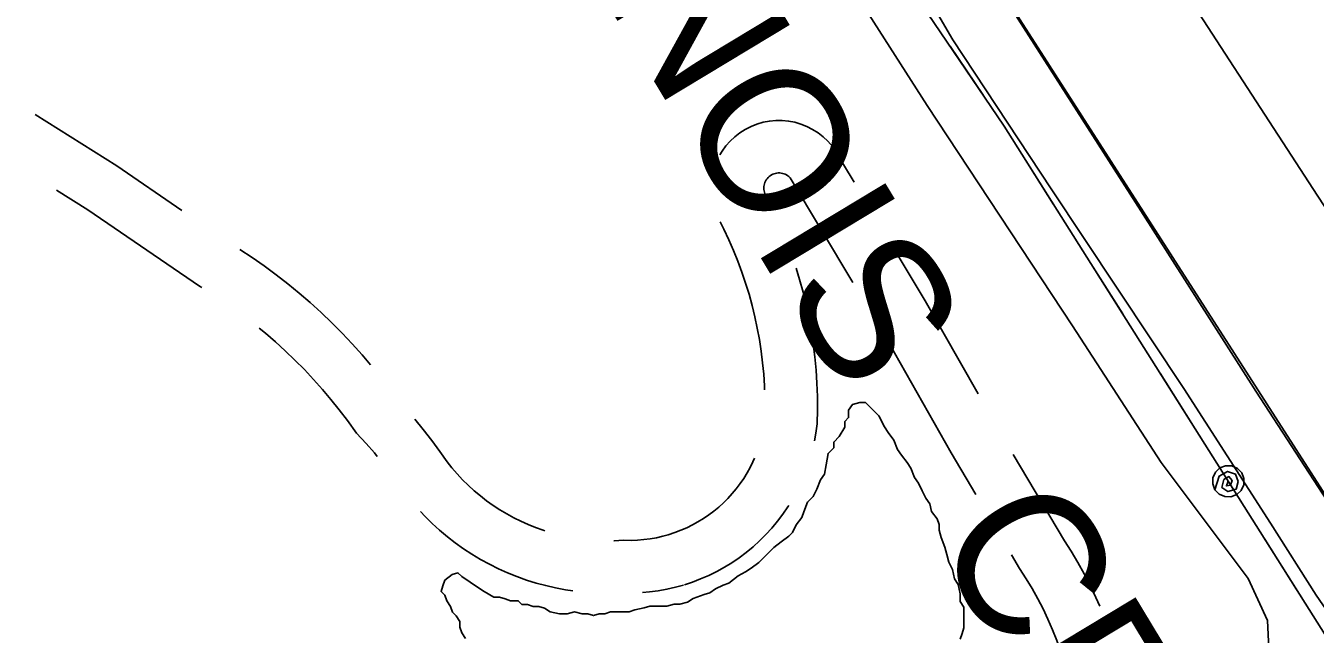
# Model space of a CAD drawing. Extents: x 3297735 to 3335592, y 670436 to 695807.
# Drawn here: x 3328412 to 3329148, y 690575 to 690922 of the extents above; entities that cross this region are included whole.
import ezdxf

# ---------------------------------------------------------------- set-up
doc = ezdxf.new("R2010")
doc.units = 0
for name, color, linetype in [('V-RAIL-IDEN', 7, 'Continuous'), ('V-RAIL-TRAK', 7, 'Continuous'), ('V-ROAD-CNTR', 7, 'Continuous'), ('V-SITE-OTLN', 7, 'Continuous'), ('V-TOPO-SHOR', 7, 'Continuous'), ('V-UTIL-LINE', 7, 'Continuous')]:
    doc.layers.add(name, color=color, linetype=linetype)

msp = doc.modelspace()

# ---------------------------------------------------------------- linework, layer by layer
at = {"layer": 'V-RAIL-TRAK'}
msp.add_lwpolyline([(3328575.56, 691554.8), (3328627.17, 691476.08), (3328679.67, 691393.01), (3328700.13, 691360.85), (3328773.73, 691247.44), (3328855.54, 691119.14), (3328913.28, 691029.11), (3328978.9, 690926.03), (3329048.9, 690816.43), (3329114.52, 690713.35), (3329177.94, 690615.94), (3329204.91, 690572.31), (3329236.62, 690522.14), (3329279.93, 690456.91), (3329327.17, 690382.97), (3329389.73, 690285.98), (3329439.6, 690208.13), (3329495.59, 690120.28), (3329548.96, 690036.34), (3329613.27, 689935.44)], dxfattribs=at)
at = {"layer": 'V-ROAD-CNTR'}
for points in [[(3327634.85, 693191.3), (3327924.75, 692735.25), (3328040.4, 692556.22), (3328316.15, 692126.62), (3328721.54, 691496.07), (3328963.85, 691111.47), (3329149.98, 690824.77), (3329315.6, 690572), (3329489.79, 690297.46), (3329750.01, 689873.2), (3329947.02, 689574.81), (3330325.3, 688983.25), (3330632.95, 688504.32), (3330968.62, 687984.79), (3331105.1, 687763.75)], [(3330919.91, 687892), (3330745.82, 688162.6), (3330696.81, 688237.94), (3330310.51, 688848.39), (3330028.26, 689285.24), (3329749.7, 689715.1), (3329704.7, 689793.24), (3329210.08, 690571.17), (3329172.86, 690625.21), (3328716.87, 691335.79), (3328358.45, 691897.66)], [(3328501.42, 690816.74), (3328464.35, 690842.16), (3328417.75, 690871.46)], [(3328885.23, 690832.76), (3328873.03, 690853.08), (3328870.2, 690856.3), (3328867.54, 690858.81), (3328864.66, 690861.06), (3328861.57, 690863.02), (3328858.33, 690864.68), (3328854.92, 690866.04), (3328851.41, 690867.06), (3328847.82, 690867.74), (3328844.18, 690868.09), (3328840.53, 690868.09), (3328836.89, 690867.74), (3328833.31, 690867.06), (3328829.8, 690866.04), (3328826.39, 690864.69), (3328823.14, 690863.02), (3328820.05, 690861.06), (3328817.17, 690858.81), (3328814.51, 690856.31), (3328812.1, 690853.56), (3328809.96, 690850.6), (3328808.66, 690848.39)], [(3328884.61, 690775.49), (3328848.71, 690835.32), (3328848.59, 690835.45), (3328847.99, 690836.02), (3328847.35, 690836.51), (3328846.66, 690836.95), (3328845.92, 690837.33), (3328845.17, 690837.63), (3328844.39, 690837.86), (3328843.58, 690838.01), (3328842.77, 690838.09), (3328841.95, 690838.09), (3328841.13, 690838.01), (3328840.33, 690837.86), (3328839.54, 690837.63), (3328838.78, 690837.33), (3328838.06, 690836.96), (3328837.37, 690836.52), (3328836.72, 690836.01), (3328836.12, 690835.45), (3328835.59, 690834.84), (3328835.11, 690834.17), (3328834.69, 690833.47), (3328834.35, 690832.73), (3328834.07, 690831.95), (3328833.87, 690831.16), (3328833.75, 690830.36), (3328833.7, 690829.55), (3328833.73, 690828.72), (3328833.83, 690827.9), (3328834.01, 690827.11), (3328834.27, 690826.34), (3328834.72, 690825.32), (3328837.08, 690820.68)], [(3328512.91, 690772.58), (3328511.54, 690773.43), (3328447.88, 690817.08), (3328429.93, 690828.36)], [(3328808.78, 690810.14), (3328810.89, 690805.99), (3328813.73, 690799.97), (3328816.39, 690793.88), (3328818.88, 690787.71), (3328821.19, 690781.47), (3328823.32, 690775.17), (3328825.27, 690768.81), (3328827.03, 690762.39), (3328828.6, 690755.93), (3328829.99, 690749.43), (3328831.18, 690742.88), (3328832.19, 690736.31), (3328833.01, 690729.71), (3328833.64, 690723.09), (3328834.07, 690716.45), (3328834.15, 690714.23)], [(3328955.97, 690711.96), (3328925.89, 690765.02), (3328905.81, 690798.47)], [(3328609.2, 690728.41), (3328604.36, 690734.13), (3328598.77, 690740.41), (3328593.02, 690746.54), (3328587.11, 690752.52), (3328581.04, 690758.34), (3328574.83, 690764), (3328568.47, 690769.5), (3328561.96, 690774.83), (3328555.33, 690779.99), (3328548.55, 690784.97), (3328541.66, 690789.77), (3328534.63, 690794.4), (3328534.6, 690794.41)], [(3328852.1, 690783.65), (3328854.08, 690777.17), (3328856.07, 690769.92), (3328857.85, 690762.61), (3328859.42, 690755.26), (3328860.77, 690747.86), (3328861.91, 690740.43), (3328862.83, 690732.97), (3328863.54, 690725.49), (3328864.04, 690717.98), (3328864.31, 690710.47), (3328864.37, 690702.95), (3328864.2, 690694.83), (3328863.47, 690689.36), (3328862.7, 690685.04)], [(3328613.07, 690676.12), (3328611.37, 690678.17), (3328606.71, 690683.48), (3328601.11, 690689.51), (3328595.99, 690696.63), (3328591.38, 690702.7), (3328586.62, 690708.65), (3328581.7, 690714.47), (3328576.63, 690720.17), (3328571.41, 690725.73), (3328566.05, 690731.15), (3328560.55, 690736.43), (3328554.91, 690741.56), (3328549.15, 690746.55), (3328545.54, 690749.5)], [(3328954.76, 690654.34), (3328940.66, 690678.14), (3328904.98, 690741.07)], [(3328708.74, 690633.67), (3328707.75, 690633.98), (3328703.45, 690635.52), (3328699.21, 690637.23), (3328695.04, 690639.11), (3328690.96, 690641.14), (3328686.95, 690643.34), (3328683.04, 690645.69), (3328679.21, 690648.2), (3328675.49, 690650.85), (3328671.89, 690653.64), (3328668.38, 690656.58), (3328665, 690659.65), (3328661.75, 690662.85), (3328658.62, 690666.18), (3328655.62, 690669.62), (3328652.92, 690673), (3328648.83, 690678.9), (3328644.14, 690685.28), (3328639.26, 690691.53), (3328634.4, 690697.4)], [(3328828.36, 690675.1), (3328827.5, 690673.15), (3328825.89, 690669.89), (3328824.13, 690666.7), (3328822.22, 690663.6), (3328820.17, 690660.6), (3328817.98, 690657.69), (3328815.66, 690654.89), (3328813.21, 690652.2), (3328810.63, 690649.63), (3328807.94, 690647.18), (3328805.14, 690644.87), (3328802.23, 690642.68), (3328799.22, 690640.63), (3328796.12, 690638.73), (3328792.93, 690636.97), (3328789.67, 690635.37), (3328786.33, 690633.92), (3328782.93, 690632.63), (3328779.13, 690631.38)], [(3329025.43, 690590.5), (3329023.2, 690595.58), (3329019.97, 690602.35), (3329016.53, 690609.02), (3329012.89, 690615.57), (3329009.06, 690622.01), (3329005.28, 690627.93), (3328976, 690677.34)], [(3328724.61, 690599.33), (3328720.46, 690599.95), (3328714.81, 690601.02), (3328709.21, 690602.31), (3328703.67, 690603.82), (3328698.19, 690605.54), (3328692.77, 690607.48), (3328687.44, 690609.63), (3328682.2, 690611.99), (3328677.05, 690614.55), (3328672.01, 690617.32), (3328667.09, 690620.27), (3328662.28, 690623.42), (3328657.6, 690626.76), (3328653.05, 690630.28), (3328648.65, 690633.98), (3328644.4, 690637.84), (3328640.29, 690641.87), (3328637.67, 690644.66)], [(3328847.92, 690648.12), (3328847.4, 690647.27), (3328844.56, 690643.11), (3328841.52, 690639.08), (3328838.3, 690635.2), (3328834.9, 690631.47), (3328831.33, 690627.91), (3328827.6, 690624.51), (3328823.71, 690621.3), (3328819.68, 690618.27), (3328815.52, 690615.44), (3328811.22, 690612.79), (3328806.8, 690610.36), (3328802.27, 690608.14), (3328797.64, 690606.12), (3328792.93, 690604.33), (3328788.47, 690602.87)], [(3328779.81, 690631.59), (3328775.96, 690630.52), (3328772.42, 690629.72), (3328768.83, 690629.08), (3328765.22, 690628.61), (3328761.6, 690628.31), (3328757.96, 690628.18), (3328753.52, 690628.23), (3328748.21, 690627.97), (3328748.13, 690627.97)], [(3329013.47, 690528.29), (3329013.01, 690530.66), (3329011.48, 690537.56), (3329009.74, 690544.41), (3329007.81, 690551.21), (3329005.68, 690557.95), (3329003.33, 690564.71), (3329001.03, 690570.97), (3328998.57, 690577.07), (3328995.92, 690583.08), (3328993.1, 690589.02), (3328990.08, 690594.86), (3328986.89, 690600.61), (3328983.52, 690606.25), (3328979.72, 690612.2), (3328975.15, 690619.93)], [(3328787.8, 690602.67), (3328783.28, 690601.42), (3328778.36, 690600.3), (3328773.39, 690599.42), (3328768.39, 690598.77), (3328764.53, 690598.45)]]:
    msp.add_lwpolyline(points, dxfattribs=at)
at = {"layer": 'V-SITE-OTLN'}
msp.add_lwpolyline([(3328855.19, 690988.97), (3328927.03, 690876.74), (3329009.85, 690750.67), (3329060.43, 690672.69), (3329110.25, 690606.39), (3329121.26, 690582.33), (3329122.81, 690550.21), (3329115.57, 690526.1), (3329093.76, 690493.19), (3329066.78, 690479.98), (3329033.93, 690480.62), (3329033.12, 690480.76), (3329001.06, 690486.38), (3328905.41, 690491.97), (3328787.88, 690494.58), (3328655, 690497.88), (3328552.8, 690496.88), (3328478.32, 690503.25), (3328420.59, 690508.73), (3328418.45, 690508.93), (3328346.88, 690518.23)], dxfattribs=at)
at = {"layer": 'V-TOPO-SHOR'}
for points in [[(3328507.78, 691586.36), (3328633.07, 691395.99), (3328659.08, 691354.86), (3328676.81, 691326.65), (3328716.99, 691266.13), (3328753.64, 691206.19), (3328826.9, 691102.8), (3328887.19, 691007.6), (3328941.58, 690914.16), (3328997.73, 690828.96), (3329073.37, 690714.98), (3329123.01, 690638), (3329149.02, 690596.87), (3329163.76, 690575.38)], [(3328670.92, 690601.14), (3328674.14, 690599), (3328679.52, 690595.79), (3328682.74, 690595.8), (3328685.96, 690594.73), (3328689.19, 690593.67), (3328693.48, 690593.68), (3328695.63, 690591.54), (3328698.85, 690591.55), (3328702.08, 690590.48), (3328705.29, 690590.49), (3328708.52, 690589.43), (3328711.75, 690587.29), (3328717.11, 690586.23), (3328721.41, 690586.24), (3328725.7, 690587.33), (3328730, 690586.27), (3328733.22, 690586.27), (3328736.44, 690585.21), (3328739.66, 690586.29), (3328742.88, 690586.3), (3328746.1, 690587.38), (3328749.31, 690587.39), (3328753.61, 690587.4), (3328756.83, 690587.41), (3328760.05, 690588.49), (3328765.41, 690589.58), (3328768.63, 690590.66), (3328771.85, 690590.67), (3328775.07, 690590.68), (3328778.29, 690590.68), (3328782.58, 690591.77), (3328785.8, 690591.78), (3328790.09, 690592.86), (3328793.3, 690595.02), (3328799.74, 690597.18), (3328802.96, 690598.26), (3328806.17, 690600.42), (3328810.46, 690602.58), (3328813.68, 690603.66), (3328819.03, 690607.97), (3328823.32, 690610.13), (3328826.54, 690612.28), (3328830.82, 690615.51), (3328832.96, 690617.67), (3328836.18, 690620.89), (3328839.39, 690624.12), (3328843.67, 690627.35), (3328847.96, 690630.58), (3328850.1, 690632.74), (3328852.23, 690637.04), (3328855.44, 690641.34), (3328856.51, 690644.56), (3328858.64, 690649.94), (3328861.85, 690653.17), (3328863.99, 690657.46), (3328866.12, 690662.84), (3328868.26, 690666.06), (3328869.32, 690671.43), (3328870.37, 690677.88), (3328873.59, 690681.11), (3328873.58, 690684.33), (3328876.79, 690687.56), (3328880, 690692.93), (3328879.99, 690696.15), (3328882.13, 690698.3), (3328882.12, 690702.59), (3328884.26, 690705.82), (3328888.55, 690706.91), (3328891.77, 690706.91), (3328893.92, 690704.77), (3328897.15, 690701.56), (3328899.3, 690699.42), (3328902.54, 690692.99), (3328904.69, 690689.78), (3328907.93, 690685.49), (3328910.08, 690680.13), (3328912.24, 690676.91), (3328915.47, 690672.63), (3328917.63, 690669.41), (3328919.79, 690664.05), (3328921.94, 690660.84), (3328924.1, 690656.55), (3328926.26, 690652.26), (3328928.42, 690649.05), (3328929.5, 690644.76), (3328932.73, 690640.47), (3328933.81, 690637.25), (3328933.82, 690634.03), (3328934.91, 690629.74), (3328937.07, 690624.38), (3328938.15, 690620.09), (3328939.24, 690615.8), (3328941.4, 690611.51), (3328942.48, 690606.15), (3328944.64, 690602.93), (3328945.73, 690597.57), (3328945.74, 690593.28), (3328947.89, 690590.06), (3328947.9, 690585.77), (3328947.92, 690581.47)], [(3328663.48, 690572.13), (3328661.33, 690575.35), (3328660.24, 690578.57), (3328660.23, 690581.79), (3328658.08, 690585), (3328655.93, 690587.14), (3328654.85, 690590.36), (3328652.69, 690593.57), (3328651.61, 690596.79), (3328649.46, 690598.93), (3328650.52, 690602.16), (3328651.58, 690605.38), (3328655.87, 690608.61), (3328659.09, 690609.69), (3328661.24, 690607.55), (3328670.92, 690601.14)], [(3328947.92, 690581.47), (3328947.92, 690578.25), (3328946.86, 690575.03), (3328945.79, 690571.81)]]:
    msp.add_lwpolyline(points, dxfattribs=at)
at = {"layer": 'V-UTIL-LINE'}
for points in [[(3330474.97, 685655.13), (3330447.73, 685743.31), (3330401.48, 685941.36), (3330443.06, 686234.1), (3330505.26, 686525.72), (3330541.02, 686905.98), (3330587.83, 687295.41), (3330631.53, 687650.33), (3330688.85, 688037.19), (3330544.36, 688246.51), (3330445.79, 688552.11), (3329849.5, 689477.31), (3329408.04, 690171.61), (3328970.9, 690864.89), (3328673.28, 691303.95), (3328183.43, 692092.3), (3327926.62, 692482.29), (3327674.97, 692862.68), (3327176.64, 693625.99), (3326955.47, 694013.23), (3326951.15, 694022.08)], [(3328959.06, 690882.35), (3328939.99, 690910.49)], [(3328999.12, 690820.13), (3328980.98, 690848.89)], [(3329038.59, 690757.54), (3329020.45, 690786.3)], [(3329078.06, 690694.94), (3329059.92, 690723.7)], [(3329098.86, 690661.95), (3329097.73, 690659.3), (3329100.01, 690659.78), (3329101.02, 690662.33), (3329099.2, 690664.62), (3329096.24, 690662.95), (3329095.09, 690658.4), (3329098.67, 690656.07), (3329103.32, 690657.48), (3329104.56, 690661.89), (3329103.05, 690666.09), (3329098.46, 690667.6), (3329093.64, 690664.94), (3329091.25, 690657.15), (3329093.67, 690654.6), (3329096.87, 690653.17), (3329100.38, 690653.08), (3329103.66, 690654.33), (3329106.21, 690656.75), (3329107.64, 690659.96), (3329107.73, 690663.47), (3329106.48, 690666.75), (3329104.06, 690669.3), (3329100.85, 690670.73), (3329097.34, 690670.82), (3329094.06, 690669.56), (3329091.51, 690667.15), (3329090.08, 690663.94), (3329089.99, 690660.43), (3329091.25, 690657.15)], [(3329137.79, 690600.2), (3329119.66, 690628.96)]]:
    msp.add_lwpolyline(points, dxfattribs=at)

# ---------------------------------------------------------------- texts
at = {"layer": 'V-RAIL-IDEN'}
msp.add_text('ILLINOIS   CENTRAL', height=82.9998, rotation=301.11646, dxfattribs=at).set_placement((3328645.03, 691099.16))

doc.saveas('drawing.dxf')
